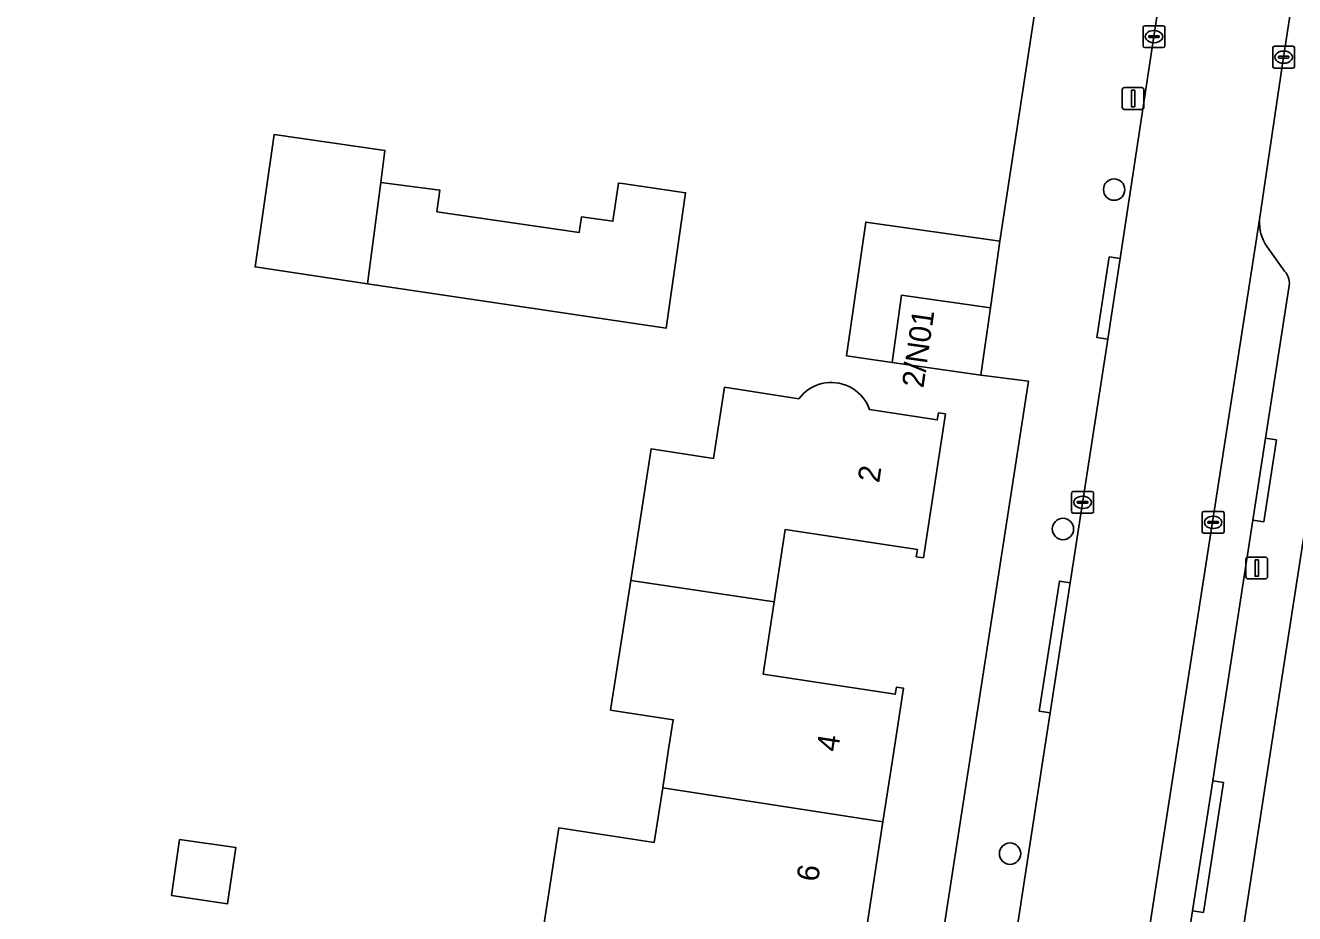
# Model space of a CAD drawing. Extents: x 161483 to 162250, y 379484 to 380833.
# Drawn here: x 161752.7 to 161810.8, y 380742.6 to 380783.2 of the extents above; entities that cross this region are included whole.
import ezdxf

# ---------------------------------------------------------------- set-up
doc = ezdxf.new("R2010")
doc.units = 0
for name, color, linetype in [('IMGEO_Boom', 7, 'Continuous'), ('IMGEO_Erf', 7, 'Continuous'), ('IMGEO_Kolk', 7, 'Continuous'), ('IMGEO_Lichtmast', 7, 'Continuous'), ('IMGEO_Pand', 7, 'Continuous'), ('IMGEO_Pand_nummerreeks', 7, 'Continuous'), ('IMGEO_Parkeervlak_open', 7, 'Continuous'), ('IMGEO_Rijbaan_lokaal_open', 7, 'Continuous'), ('IMGEO_Voetpad_open', 7, 'Continuous')]:
    doc.layers.add(name, color=color, linetype=linetype)

msp = doc.modelspace()

# ---------------------------------------------------------------- linework, layer by layer
at = {"layer": 'IMGEO_Boom'}
for centre in [(161802.527, 380775.711), (161800.184, 380760.183), (161797.764, 380745.329)]:
    msp.add_circle(centre, 0.489, dxfattribs=at)
at = {"layer": 'IMGEO_Erf'}
for points in [[(161795.986, 380750), (161798.606, 380766.939), (161796.426, 380767.228), (161792.367, 380767.805), (161790.288, 380768.101), (161791.158, 380774.223), (161797.296, 380773.35), (161802.298, 380806.133), (161751.41, 380814.705)], [(161845.524, 380799.914), (161837.657, 380800.986), (161823.626, 380802.84), (161819.588, 380803.484), (161819.285, 380803.517), (161819.277, 380803.465), (161816.082, 380782.786), (161816.322, 380782.748), (161815.201, 380775.177), (161814.411, 380769.967), (161825.736, 380768.275), (161824.919, 380762.802), (161813.594, 380764.494), (161813.602, 380764.546), (161811.968, 380764.764), (161809.687, 380750), (161806.838, 380731.553)], [(161776.099, 380739.882), (161777.122, 380746.514), (161781.486, 380745.841), (161781.872, 380748.34), (161782.128, 380750), (161782.353, 380751.458), (161779.49, 380751.9), (161780.408, 380757.828), (161781.34, 380763.85), (161784.2, 380763.411), (161784.7, 380766.665), (161788.099, 380766.143), (161788.201, 380766.267), (161788.313, 380766.382), (161788.434, 380766.487), (161788.564, 380766.581), (161788.702, 380766.663), (161788.846, 380766.733), (161788.996, 380766.791), (161789.15, 380766.835), (161789.307, 380766.866), (161789.467, 380766.883), (161789.627, 380766.886), (161789.787, 380766.876), (161789.946, 380766.851), (161790.101, 380766.813), (161790.253, 380766.762), (161790.4, 380766.698), (161790.541, 380766.621), (161790.675, 380766.533), (161790.801, 380766.433), (161790.917, 380766.323), (161791.024, 380766.203), (161791.119, 380766.074), (161791.204, 380765.938), (161791.276, 380765.795), (161791.336, 380765.646), (161794.434, 380765.17), (161794.484, 380765.496), (161794.81, 380765.446), (161793.8, 380758.864), (161793.474, 380758.914), (161793.524, 380759.24), (161787.477, 380760.162), (161786.972, 380756.853), (161786.467, 380753.542), (161792.514, 380752.62), (161792.564, 380752.946), (161792.89, 380752.896), (161792.444, 380750), (161791.95, 380746.791), (161791.01, 380740.684)], [(161790.225, 380712.603), (161793.024, 380730.851), (161795.986, 380750)]]:
    msp.add_lwpolyline(points, dxfattribs=at)
for points in [[(161763.222, 380772.17), (161764.099, 380778.236), (161769.159, 380777.505), (161768.969, 380776.033), (161771.68, 380775.682), (161771.538, 380774.698), (161778.056, 380773.755), (161778.159, 380774.47), (161779.591, 380774.262), (161779.695, 380774.977), (161779.844, 380776.008), (161780.028, 380775.982), (161782.92, 380775.563), (161782.025, 380769.369), (161768.369, 380771.403)], [(161759.767, 380745.984), (161762.333, 380745.614), (161761.962, 380743.041), (161759.396, 380743.411)]]:
    msp.add_lwpolyline(points, close=True, dxfattribs=at)
at = {"layer": 'IMGEO_Kolk'}
for p, q in [((161803.925, 380783.208), (161804.777, 380783.208)), ((161803.85, 380782.282), (161803.85, 380783.134)), ((161804.109, 380782.702), (161804.109, 380782.714)), ((161804.547, 380782.665), (161804.149, 380782.665)), ((161804.152, 380782.751), (161804.55, 380782.751)), ((161804.338, 380782.988), (161804.363, 380782.988)), ((161804.593, 380782.714), (161804.593, 380782.702)), ((161804.851, 380783.134), (161804.851, 380782.282)), ((161804.777, 380782.208), (161803.925, 380782.208)), ((161804.361, 380782.428), (161804.336, 380782.428)), ((161809.783, 380781.342), (161809.783, 380782.194)), ((161809.858, 380782.268), (161810.71, 380782.268)), ((161810.271, 380782.048), (161810.296, 380782.048)), ((161810.784, 380782.194), (161810.784, 380781.342)), ((161810.042, 380781.762), (161810.042, 380781.774)), ((161810.48, 380781.725), (161810.082, 380781.725)), ((161810.085, 380781.811), (161810.483, 380781.811)), ((161810.294, 380781.488), (161810.269, 380781.488)), ((161810.526, 380781.774), (161810.526, 380781.762)), ((161810.71, 380781.268), (161809.858, 380781.268)), ((161800.583, 380760.976), (161800.583, 380761.828)), ((161800.658, 380761.902), (161801.51, 380761.902)), ((161801.071, 380761.682), (161801.096, 380761.682)), ((161801.584, 380761.828), (161801.584, 380760.976)), ((161800.842, 380761.396), (161800.842, 380761.408)), ((161801.28, 380761.359), (161800.882, 380761.359)), ((161800.885, 380761.445), (161801.283, 380761.445)), ((161801.094, 380761.122), (161801.069, 380761.122)), ((161801.326, 380761.408), (161801.326, 380761.396)), ((161801.51, 380760.902), (161800.658, 380760.902)), ((161806.557, 380760.06), (161806.557, 380760.912)), ((161806.632, 380760.986), (161807.484, 380760.986)), ((161806.859, 380760.529), (161807.257, 380760.529)), ((161807.045, 380760.766), (161807.07, 380760.766)), ((161807.558, 380760.912), (161807.558, 380760.06)), ((161807.484, 380759.986), (161806.632, 380759.986)), ((161806.816, 380760.48), (161806.816, 380760.492)), ((161807.254, 380760.443), (161806.856, 380760.443)), ((161807.068, 380760.206), (161807.043, 380760.206)), ((161807.3, 380760.492), (161807.3, 380760.48))]:
    msp.add_line(p, q, dxfattribs=at)
for points in [[(161803.925, 380783.208), (161804.777, 380783.208)], [(161803.85, 380782.282), (161803.85, 380783.134)], [(161804.851, 380783.134), (161804.851, 380782.282)], [(161804.777, 380782.208), (161803.925, 380782.208)], [(161809.783, 380781.342), (161809.783, 380782.194)], [(161809.858, 380782.268), (161810.71, 380782.268)], [(161810.784, 380782.194), (161810.784, 380781.342)], [(161810.71, 380781.268), (161809.858, 380781.268)], [(161800.583, 380760.976), (161800.583, 380761.828)], [(161800.658, 380761.902), (161801.51, 380761.902)], [(161801.584, 380761.828), (161801.584, 380760.976)], [(161801.51, 380760.902), (161800.658, 380760.902)], [(161806.557, 380760.06), (161806.557, 380760.912)], [(161806.632, 380760.986), (161807.484, 380760.986)], [(161807.558, 380760.912), (161807.558, 380760.06)], [(161807.484, 380759.986), (161806.632, 380759.986)]]:
    msp.add_lwpolyline(points, dxfattribs=at)
for centre, radius, start, end in [((161803.927, 380783.132), 0.0765, 91.55205, 178.44795), ((161803.927, 380783.132), 0.0765, 91.55205, 178.44795), ((161804.775, 380783.132), 0.0765, 1.55205, 88.44795), ((161804.775, 380783.132), 0.0765, 1.55205, 88.44795), ((161804.149, 380782.711), 0.0403, 85.87752, 175.75265), ((161804.146, 380782.701), 0.0366, 178.93798, 274.71019), ((161804.55, 380782.708), 0.043, 264.86636, 352.45326), ((161804.554, 380782.713), 0.0386, 1.73085, 96.63898), ((161803.927, 380782.284), 0.0765, 181.55205, 268.44795), ((161803.927, 380782.284), 0.0765, 181.55205, 268.44795), ((161804.775, 380782.284), 0.0765, 271.55205, 358.44795), ((161804.775, 380782.284), 0.0765, 271.55205, 358.44795), ((161809.86, 380782.192), 0.0765, 91.55205, 178.44795), ((161809.86, 380782.192), 0.0765, 91.55205, 178.44795), ((161810.708, 380782.192), 0.0765, 1.55205, 88.44795), ((161810.708, 380782.192), 0.0765, 1.55205, 88.44795), ((161810.082, 380781.771), 0.0403, 85.87752, 175.75265), ((161810.079, 380781.761), 0.0366, 178.93798, 274.71019), ((161810.483, 380781.768), 0.043, 264.86636, 352.45326), ((161810.487, 380781.773), 0.0386, 1.73085, 96.63898), ((161809.86, 380781.344), 0.0765, 181.55205, 268.44795), ((161809.86, 380781.344), 0.0765, 181.55205, 268.44795), ((161810.708, 380781.344), 0.0765, 271.55205, 358.44795), ((161810.708, 380781.344), 0.0765, 271.55205, 358.44795), ((161800.66, 380761.826), 0.0765, 91.55205, 178.44795), ((161800.66, 380761.826), 0.0765, 91.55205, 178.44795), ((161801.508, 380761.826), 0.0765, 1.55205, 88.44795), ((161801.508, 380761.826), 0.0765, 1.55205, 88.44795), ((161800.882, 380761.405), 0.0403, 85.87752, 175.75265), ((161800.879, 380761.395), 0.0366, 178.93798, 274.71019), ((161801.283, 380761.402), 0.043, 264.86636, 352.45326), ((161801.287, 380761.407), 0.0386, 1.73085, 96.63898), ((161800.66, 380760.978), 0.0765, 181.55205, 268.44795), ((161800.66, 380760.978), 0.0765, 181.55205, 268.44795), ((161801.508, 380760.978), 0.0765, 271.55205, 358.44795), ((161801.508, 380760.978), 0.0765, 271.55205, 358.44795), ((161806.634, 380760.91), 0.0765, 91.55205, 178.44795), ((161806.634, 380760.91), 0.0765, 91.55205, 178.44795), ((161806.856, 380760.489), 0.0403, 85.87752, 175.75265), ((161807.261, 380760.491), 0.0386, 1.73085, 96.63898), ((161807.482, 380760.91), 0.0765, 1.55205, 88.44795), ((161807.482, 380760.91), 0.0765, 1.55205, 88.44795), ((161806.634, 380760.062), 0.0765, 181.55205, 268.44795), ((161806.634, 380760.062), 0.0765, 181.55205, 268.44795), ((161806.853, 380760.479), 0.0366, 178.93798, 274.71019), ((161807.257, 380760.486), 0.043, 264.86636, 352.45326), ((161807.482, 380760.062), 0.0765, 271.55205, 358.44795), ((161807.482, 380760.062), 0.0765, 271.55205, 358.44795)]:
    msp.add_arc(centre, radius, start, end, dxfattribs=at)
for centre, major_axis, ratio, start_param, end_param in [((161804.337, 380782.708), (-0.387, 0.002), 0.722429, 4.712389, 7.853982), ((161804.362, 380782.708), (-0.39, 0.002), 0.717154, 1.570796, 4.712389), ((161810.27, 380781.768), (-0.387, 0.002), 0.722429, 4.712389, 7.853982), ((161810.295, 380781.768), (-0.39, 0.002), 0.717154, 1.570796, 4.712389), ((161801.07, 380761.402), (-0.387, 0.002), 0.722429, 4.712389, 7.853982), ((161801.095, 380761.402), (-0.39, 0.002), 0.717154, 1.570796, 4.712389), ((161807.044, 380760.486), (-0.387, 0.002), 0.722429, 4.712389, 7.853982), ((161807.069, 380760.486), (-0.39, 0.002), 0.717154, 1.570796, 4.712389)]:
    msp.add_ellipse(centre, major_axis=major_axis, ratio=ratio, start_param=start_param, end_param=end_param, dxfattribs=at)
at = {"layer": 'IMGEO_Lichtmast'}
for p, q in [((161802.899, 380779.478), (161802.899, 380780.278)), ((161802.899, 380780.278), (161802.899, 380779.478)), ((161802.999, 380780.378), (161803.789, 380780.378)), ((161803.789, 380780.378), (161802.999, 380780.378)), ((161803.889, 380780.278), (161803.889, 380779.478)), ((161803.889, 380779.478), (161803.889, 380780.278)), ((161803.789, 380779.378), (161802.999, 380779.378)), ((161802.999, 380779.378), (161803.789, 380779.378)), ((161808.557, 380757.997), (161808.557, 380758.797)), ((161808.557, 380758.797), (161808.557, 380757.997)), ((161808.657, 380758.897), (161809.447, 380758.897)), ((161809.447, 380758.897), (161808.657, 380758.897)), ((161809.547, 380758.797), (161809.547, 380757.997)), ((161809.547, 380757.997), (161809.547, 380758.797)), ((161809.447, 380757.897), (161808.657, 380757.897)), ((161808.657, 380757.897), (161809.447, 380757.897))]:
    msp.add_line(p, q, dxfattribs=at)
for points in [[(161803.319, 380780.253), (161803.469, 380780.253), (161803.469, 380779.503), (161803.319, 380779.503), (161803.319, 380780.253)], [(161808.977, 380758.772), (161809.127, 380758.772), (161809.127, 380758.022), (161808.977, 380758.022), (161808.977, 380758.772)]]:
    msp.add_lwpolyline(points, dxfattribs=at)
for centre, start, end in [((161802.999, 380780.278), 90, 180), ((161802.999, 380780.278), 90, 180), ((161803.789, 380780.278), 0, 90), ((161803.789, 380780.278), 360, 90), ((161802.999, 380779.478), 180, 270), ((161802.999, 380779.478), 180, 270), ((161803.789, 380779.478), 270, 0), ((161803.789, 380779.478), 270, 0), ((161808.657, 380758.797), 90, 180), ((161808.657, 380758.797), 90, 180), ((161809.447, 380758.797), 0, 90), ((161809.447, 380758.797), 360, 90), ((161808.657, 380757.997), 180, 270), ((161808.657, 380757.997), 180, 270), ((161809.447, 380757.997), 270, 0), ((161809.447, 380757.997), 270, 0)]:
    msp.add_arc(centre, 0.1, start, end, dxfattribs=at)
at = {"layer": 'IMGEO_Pand'}
for points in [[(161768.969, 380776.033), (161769.159, 380777.505), (161764.099, 380778.236), (161763.222, 380772.17), (161768.369, 380771.403)], [(161768.969, 380776.033), (161768.369, 380771.403), (161782.025, 380769.369), (161782.92, 380775.563), (161780.028, 380775.982), (161779.844, 380776.008), (161779.695, 380774.977), (161779.591, 380774.262), (161778.159, 380774.47), (161778.056, 380773.755), (161771.538, 380774.698), (161771.68, 380775.682)], [(161796.862, 380770.298), (161797.296, 380773.35), (161791.158, 380774.223), (161790.288, 380768.101), (161792.367, 380767.805), (161792.803, 380770.875)], [(161796.862, 380770.298), (161792.803, 380770.875), (161792.367, 380767.805), (161796.426, 380767.228)], [(161791.336, 380765.646), (161791.276, 380765.795), (161791.204, 380765.938), (161791.119, 380766.074), (161791.024, 380766.203), (161790.917, 380766.323), (161790.801, 380766.433), (161790.675, 380766.533), (161790.541, 380766.621), (161790.4, 380766.698), (161790.253, 380766.762), (161790.101, 380766.813), (161789.946, 380766.851), (161789.787, 380766.876), (161789.627, 380766.886), (161789.467, 380766.883), (161789.307, 380766.866), (161789.15, 380766.835), (161788.996, 380766.791), (161788.846, 380766.733), (161788.702, 380766.663), (161788.564, 380766.581), (161788.434, 380766.487), (161788.313, 380766.382), (161788.201, 380766.267), (161788.099, 380766.143), (161784.7, 380766.665), (161784.2, 380763.411), (161781.34, 380763.85), (161780.408, 380757.828), (161786.972, 380756.853), (161787.477, 380760.162), (161793.524, 380759.24), (161793.474, 380758.914), (161793.8, 380758.864), (161794.81, 380765.446), (161794.484, 380765.496), (161794.434, 380765.17)], [(161780.408, 380757.828), (161779.49, 380751.9), (161782.353, 380751.458), (161782.128, 380750), (161781.872, 380748.34), (161791.95, 380746.791), (161792.444, 380750), (161792.89, 380752.896), (161792.564, 380752.946), (161792.514, 380752.62), (161786.467, 380753.542), (161786.972, 380756.853)], [(161791.95, 380746.791), (161781.872, 380748.34), (161781.486, 380745.841), (161777.122, 380746.514), (161776.099, 380739.882), (161777.6, 380739.65), (161780.833, 380739.151), (161785.774, 380738.389), (161786.292, 380741.746), (161790.734, 380741.06), (161790.684, 380740.734), (161791.01, 380740.684)], [(161759.767, 380745.984), (161759.396, 380743.411), (161761.962, 380743.041), (161762.333, 380745.614)]]:
    msp.add_lwpolyline(points, close=True, dxfattribs=at)
at = {"layer": 'IMGEO_Parkeervlak_open'}
for points in [[(161809.183, 380774.339), (161805.397, 380750), (161803.273, 380736.345), (161803.056, 380734.91)], [(161810.326, 380771.985), (161809.527, 380773.089)], [(161808.879, 380760.593), (161809.456, 380764.335), (161810.52, 380771.223)], [(161805.367, 380737.818), (161805.584, 380739.253), (161806.119, 380742.72), (161807.036, 380748.661), (161807.243, 380750), (161808.879, 380760.593)]]:
    msp.add_lwpolyline(points, dxfattribs=at)
for centre, radius, start, end in [((161811.092, 380774.192), 1.915, 175.60099, 215.17282), ((161809.69, 380771.417), 0.853, 346.82705, 41.74028)]:
    msp.add_arc(centre, radius, start, end, dxfattribs=at)
at = {"layer": 'IMGEO_Rijbaan_lokaal_open'}
for points in [[(161807.466, 380802.965), (161804.348, 380782.708), (161802.799, 380772.558), (161802.232, 380768.87), (161800.517, 380757.726), (161799.592, 380751.777), (161799.319, 380750), (161797.809, 380740.153), (161797.759, 380739.934), (161797.174, 380736.183), (161796.265, 380730.26), (161794.578, 380719.096), (161793.272, 380710.699), (161791.528, 380699.094), (161788.584, 380680.178), (161787.639, 380674.016), (161787.097, 380670.303), (161786.279, 380664.864), (161785.371, 380659.403), (161785.317, 380658.922), (161784.933, 380656.427)], [(161791.559, 380659.968), (161792.514, 380666.127), (161793.459, 380672.154), (161800.855, 380720.448), (161800.948, 380721.058), (161802.869, 380733.667), (161803.056, 380734.91), (161803.273, 380736.345), (161805.397, 380750), (161809.183, 380774.339), (161810.279, 380781.768), (161813.109, 380800.094)]]:
    msp.add_lwpolyline(points, dxfattribs=at)
at = {"layer": 'IMGEO_Voetpad_open'}
for points in [[(161807.605, 380805.299), (161802.298, 380806.133), (161797.296, 380773.35), (161796.862, 380770.298), (161796.426, 380767.228), (161798.606, 380766.939), (161795.986, 380750), (161793.024, 380730.851), (161790.225, 380712.603), (161787.978, 380697.958), (161781.385, 380654.948), (161780.025, 380646.103), (161823.912, 380639.282), (161925.898, 380623.516)], [(161795.696, 380659.094), (161805.542, 380723.095), (161806.838, 380731.553), (161809.687, 380750), (161811.968, 380764.764), (161813.602, 380764.546), (161814.411, 380769.967), (161815.201, 380775.177), (161816.322, 380782.748), (161816.082, 380782.786), (161819.277, 380803.465), (161814.354, 380804.239)], [(161796.265, 380730.26), (161797.174, 380736.183), (161796.68, 380736.26), (161797.265, 380740.011), (161797.759, 380739.934), (161797.809, 380740.153), (161799.319, 380750), (161799.592, 380751.777), (161799.098, 380751.853), (161800.023, 380757.802), (161800.517, 380757.726), (161802.232, 380768.87), (161801.738, 380768.945), (161802.305, 380772.633), (161802.799, 380772.558), (161804.348, 380782.708), (161807.466, 380802.965)], [(161813.109, 380800.094), (161810.279, 380781.768), (161809.183, 380774.339)], [(161809.527, 380773.089), (161810.326, 380771.985)], [(161810.52, 380771.223), (161809.456, 380764.335), (161809.95, 380764.259), (161809.373, 380760.517), (161808.879, 380760.593), (161807.243, 380750), (161807.036, 380748.661), (161807.531, 380748.585), (161806.613, 380742.644), (161806.119, 380742.72), (161805.584, 380739.253), (161805.367, 380737.818)]]:
    msp.add_lwpolyline(points, dxfattribs=at)
for points in [[(161802.799, 380772.558), (161802.305, 380772.633), (161801.738, 380768.945), (161802.232, 380768.87)], [(161809.456, 380764.335), (161808.879, 380760.593), (161809.373, 380760.517), (161809.95, 380764.259)], [(161800.517, 380757.726), (161800.023, 380757.802), (161799.098, 380751.853), (161799.592, 380751.777)], [(161806.119, 380742.72), (161806.613, 380742.644), (161807.531, 380748.585), (161807.036, 380748.661)]]:
    msp.add_lwpolyline(points, close=True, dxfattribs=at)
for centre, radius, start, end in [((161811.092, 380774.192), 1.915, 175.60099, 215.17282), ((161809.69, 380771.417), 0.853, 346.82705, 41.74028)]:
    msp.add_arc(centre, radius, start, end, dxfattribs=at)

# ---------------------------------------------------------------- texts
at = {"layer": 'IMGEO_Pand_nummerreeks'}
for s, rotation, p in [('2/N01', 81.8699, (161793.799, 380766.604)), ('2', 81.27406, (161791.772, 380762.264)), ('4', 81.24679, (161789.889, 380749.956)), ('6', 81.24817, (161788.973, 380744.011))]:
    msp.add_text(s, height=1, rotation=rotation, dxfattribs=at).set_placement(p)

doc.saveas('drawing.dxf')
